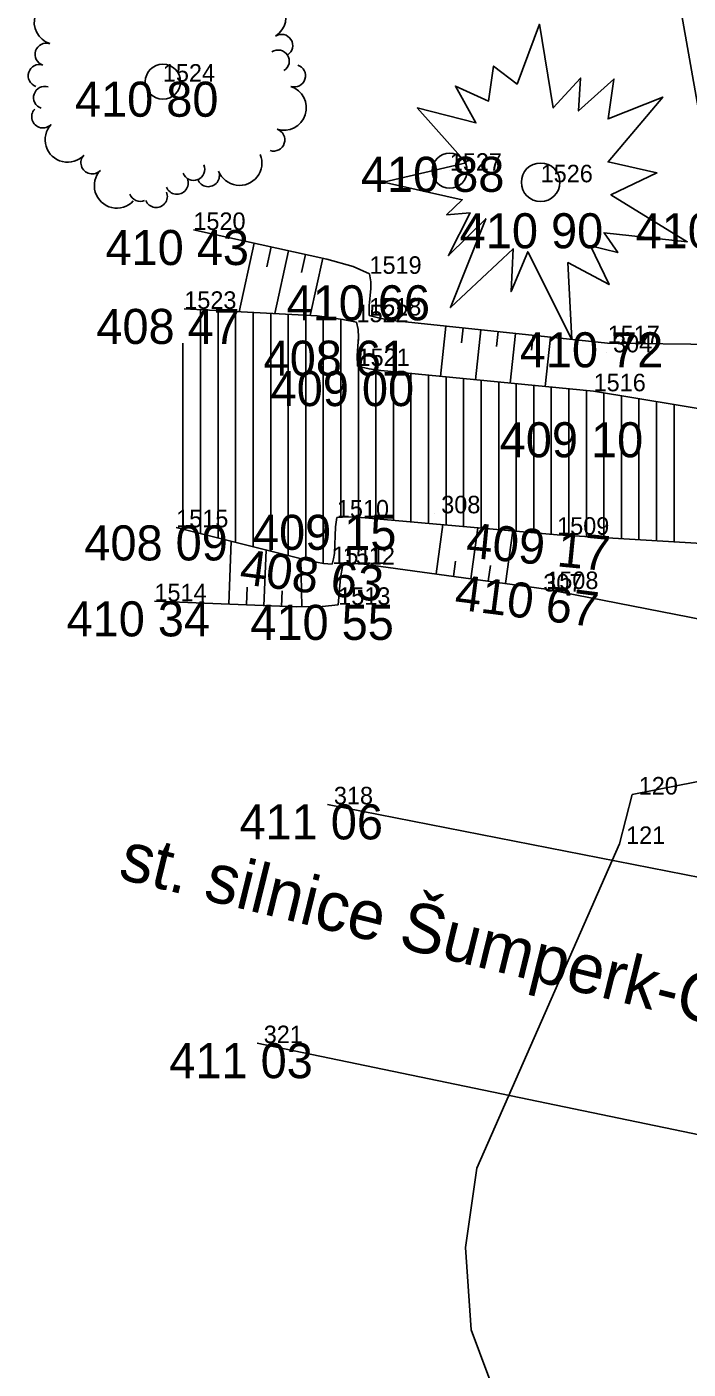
# Model space of a CAD drawing. Extents: x -559180 to -551373, y -1076947 to -1072071.
# Drawn here: x -555099.96 to -555081.11, y -1073249.95 to -1073211.67 of the extents above; entities that cross this region are included whole.
import ezdxf

# ---------------------------------------------------------------- set-up
doc = ezdxf.new("R2010")
doc.units = 0
for name, color, linetype in [('17_KOMUNIKACE', 7, 'Continuous'), ('18_POLOHOPIS', 7, 'Continuous'), ('1_VODA_ZN', 7, 'Continuous'), ('26_SRAFY', 7, 'Continuous'), ('27_HRANA_PATA', 7, 'Continuous'), ('28_VODA', 7, 'Continuous'), ('32', 7, 'Continuous'), ('34_ZELEN', 7, 'Continuous'), ('3_BODY', 7, 'Continuous'), ('40_KANAL_ZN', 7, 'Continuous'), ('52_POPIS_UCELOVY', 7, 'Continuous'), ('6_VYSKY', 7, 'Continuous')]:
    doc.layers.add(name, color=color, linetype=linetype)

# ---------------------------------------------------------------- blocks, each defined once
blk = doc.blocks.new('POINT_DISPLAY')
blk.add_line((0, 0), (0, 0))
blk = doc.blocks.new('STLV')
at = {"layer": '34_ZELEN'}
blk.add_circle((0, 0), 0.5, dxfattribs=at)
for centre, radius, start, end in [((-1.866, 3.377), 0.64, 7.279, 187.2791), ((0.038, 3.62), 0.32, 7.279, 187.2791), ((0.673, 3.701), 0.32, 7.279, 187.2791), ((1.372, 3.62), 0.32, 7.279, 187.2791), ((1.839, 3.46), 0.64, 302.4264, 122.4264), ((-0.914, 3.498), 0.32, 7.279, 187.2791), ((-0.552, 3.222), 0.32, 97.2791, 188.0812), ((-0.556, 3.222), 0.32, 6.4769, 97.2791), ((-2.248, 2.834), 0.32, 72.1317, 252.1317), ((-2.733, 2.607), 0.32, 72.1317, 252.1317), ((2.354, 2.649), 0.32, 302.4264, 122.4264), ((2.893, 2.511), 0.32, 32.4264, 123.2285), ((-3.027, 1.693), 0.64, 72.1317, 252.1317), ((2.869, 1.839), 0.64, 302.4264, 122.4264), ((3.383, 1.029), 0.32, 302.4264, 122.4264), ((-3.322, 0.779), 0.32, 72.1317, 252.1317), ((3.287, 0.583), 0.32, 32.4264, 123.2285), ((-3.518, 0.17), 0.32, 72.1317, 252.1317), ((3.285, 0.587), 0.32, 301.6242, 32.4264), ((3.746, 0.168), 0.32, 252.1317, 72.1317), ((-3.366, -0.453), 0.32, 72.1317, 252.1317), ((3.452, -0.746), 0.64, 252.1317, 72.1317), ((-3.419, -1.001), 0.32, 136.9844, 316.9844), ((-2.717, -1.656), 0.64, 136.9844, 316.9844), ((3.157, -1.66), 0.32, 252.1317, 72.1317), ((-2.015, -2.311), 0.32, 136.9844, 316.9844), ((2.185, -2.318), 0.64, 201.8371, 21.8371), ((-1.313, -2.966), 0.64, 136.9844, 316.9844), ((0.877, -2.497), 0.32, 201.035, 291.8371), ((0.873, -2.499), 0.32, 291.8371, 22.6393), ((1.293, -2.675), 0.32, 201.8371, 21.8371), ((0.402, -2.891), 0.32, 201.8371, 21.8371), ((-0.639, -3.093), 0.32, 201.035, 291.8371), ((-0.192, -3.27), 0.32, 201.8371, 21.8371)]:
    blk.add_arc(centre, radius, start, end, dxfattribs=at)
blk.add_blockref('POINT_DISPLAY', (0, 0), dxfattribs=at)
blk = doc.blocks.new('STJV')
at = {"layer": '34_ZELEN'}
blk.add_lwpolyline([(-4.477, 0), (-2.236, -0.499), (-2.682, -0.926), (-2.012, -0.869), (-2.627, -2.092), (-1.566, -1.04), (-2.57, -3.572), (-0.785, -1.893), (-0.841, -3.117), (-0.366, -1.979), (0.889, -4.483), (0.777, -2.291), (1.949, -2.917), (1.419, -1.808), (2.2, -2.006), (1.808, -1.437), (4.179, -1.694), (2.004, -0.356), (3.314, 0.27), (1.921, 0.582), (3.483, 2.432), (1.921, 1.806), (2.087, 2.944), (1.083, 2.034), (1.14, 2.972), (0.359, 2.119), (-0.033, 4.509), (-0.673, 2.802), (-1.343, 3.314), (-1.483, 2.318), (-2.431, 2.745), (-1.845, 1.692), (-3.519, 2.119), (-2.123, 0.554), (-4.477, 0)], dxfattribs=at)
blk.add_circle((0, 0), 0.55, dxfattribs=at)
blk = doc.blocks.new('SAK')
at = {"layer": '40_KANAL_ZN'}
blk.add_circle((0, 0), 0.5, dxfattribs=at)

msp = doc.modelspace()

# ---------------------------------------------------------------- linework, layer by layer
at = {"layer": '17_KOMUNIKACE'}
for p, q in [((-555076.15, -1073236.83), (-555091.39, -1073233.84)), ((-555093.39, -1073240.65), (-555076.72, -1073244.11))]:
    msp.add_line(p, q, dxfattribs=at)
at = {"layer": '18_POLOHOPIS'}
for p, q in [((-555074.52, -1073231.94), (-555082.7, -1073233.56)), ((-555082.7, -1073233.56), (-555083.06, -1073234.97)), ((-555083.06, -1073234.97), (-555087.13, -1073244.22)), ((-555087.13, -1073244.22), (-555087.45, -1073246.48)), ((-555087.45, -1073246.48), (-555087.29, -1073248.83)), ((-555087.29, -1073248.83), (-555086.53, -1073250.87))]:
    msp.add_line(p, q, dxfattribs=at)
at = {"layer": '26_SRAFY'}
for p, q in [((-555093.903, -1073219.792), (-555093.477, -1073217.838)), ((-555093.111, -1073218.507), (-555092.988, -1073217.945)), ((-555092.891, -1073219.845), (-555092.5, -1073218.051)), ((-555092.123, -1073218.672), (-555092.011, -1073218.158)), ((-555091.879, -1073219.898), (-555091.523, -1073218.265)), ((-555088.166, -1073221.634), (-555088.013, -1073220.199)), ((-555087.562, -1073220.681), (-555087.516, -1073220.252)), ((-555087.171, -1073221.731), (-555087.019, -1073220.305)), ((-555086.567, -1073220.784), (-555086.522, -1073220.358)), ((-555086.175, -1073221.828), (-555086.024, -1073220.411)), ((-555085.572, -1073220.887), (-555085.527, -1073220.463)), ((-555085.18, -1073221.925), (-555085.03, -1073220.516)), ((-555088.099, -1073225.862), (-555088.291, -1073227.27)), ((-555087.101, -1073225.95), (-555087.301, -1073227.405)), ((-555086.104, -1073226.038), (-555086.31, -1073227.541)), ((-555094.128, -1073226.337), (-555094.199, -1073228.134)), ((-555093.137, -1073226.587), (-555093.2, -1073228.174)), ((-555092.145, -1073226.837), (-555092.117, -1073228.208)), ((-555087.737, -1073226.908), (-555087.796, -1073227.338)), ((-555086.744, -1073227.03), (-555086.805, -1073227.473)), ((-555093.679, -1073227.646), (-555093.7, -1073228.154)), ((-555092.682, -1073227.749), (-555092.7, -1073228.194))]:
    msp.add_line(p, q, dxfattribs=at)
at = {"layer": '27_HRANA_PATA'}
for p, q in [((-555072.2, -1073220.8), (-555083.4, -1073220.69)), ((-555071.758, -1073230.343), (-555085.15, -1073227.7))]:
    msp.add_line(p, q, dxfattribs=at)
for points in [[(-555080.07, -1073217.01), (-555080.389, -1073216.147), (-555080.576, -1073215.37), (-555083.23, -1073200.32)], [(-555090.19, -1073218.71), (-555090.658, -1073218.505), (-555091.406, -1073218.29), (-555095.21, -1073217.46)], [(-555090.2, -1073219.9), (-555090.202, -1073219.761), (-555090.198, -1073219.624), (-555090.155, -1073219.132), (-555090.155, -1073218.938), (-555090.19, -1073218.71)], [(-555083.4, -1073220.69), (-555089.522, -1073220.038), (-555089.853, -1073219.988), (-555090.2, -1073219.9)], [(-555090.95, -1073227), (-555091.017, -1073227.376), (-555091.08, -1073228.15)], [(-555085.15, -1073227.7), (-555090.349, -1073226.988), (-555090.679, -1073226.973), (-555090.95, -1073227)], [(-555091.08, -1073228.15), (-555091.542, -1073228.196), (-555092.269, -1073228.211), (-555096.32, -1073228.05)]]:
    msp.add_lwpolyline(points, dxfattribs=at)
at = {"layer": '28_VODA'}
for p, q in [((-555072.006, -1073224.01), (-555083.8, -1073222.06)), ((-555071.829, -1073226.929), (-555084.84, -1073226.15))]:
    msp.add_line(p, q, dxfattribs=at)
for points in [[(-555090.56, -1073220.09), (-555090.947, -1073220.009), (-555091.681, -1073219.908), (-555095.47, -1073219.71)], [(-555090.53, -1073221.34), (-555090.536, -1073221.044), (-555090.5, -1073220.519), (-555090.515, -1073220.296), (-555090.56, -1073220.09)], [(-555083.8, -1073222.06), (-555089.867, -1073221.468), (-555090.198, -1073221.418), (-555090.53, -1073221.34)], [(-555091.12, -1073225.66), (-555091.161, -1073225.921), (-555091.19, -1073226.69), (-555091.212, -1073226.841), (-555091.25, -1073226.99)], [(-555084.84, -1073226.15), (-555090.535, -1073225.647), (-555090.801, -1073225.64), (-555091.12, -1073225.66)], [(-555091.25, -1073226.99), (-555091.499, -1073226.971), (-555091.903, -1073226.898), (-555095.7, -1073225.94)]]:
    msp.add_lwpolyline(points, dxfattribs=at)
at = {"layer": '32'}
for p, q in [((-555095.006, -1073226.115), (-555095.006, -1073219.734)), ((-555094.506, -1073226.241), (-555094.506, -1073219.76)), ((-555094.006, -1073226.367), (-555094.006, -1073219.787)), ((-555093.506, -1073226.494), (-555093.506, -1073219.813)), ((-555093.006, -1073226.62), (-555093.006, -1073219.839)), ((-555092.506, -1073226.746), (-555092.506, -1073219.865)), ((-555092.006, -1073226.872), (-555092.006, -1073219.891)), ((-555091.506, -1073226.97), (-555091.506, -1073219.932)), ((-555091.006, -1073225.653), (-555091.006, -1073220.001)), ((-555095.506, -1073225.989), (-555095.506, -1073220.685)), ((-555090.506, -1073220.607), (-555090.506, -1073220.43)), ((-555090.506, -1073225.65), (-555090.506, -1073221.346)), ((-555090.006, -1073225.694), (-555090.006, -1073221.447)), ((-555089.506, -1073225.738), (-555089.506, -1073221.503)), ((-555089.006, -1073225.782), (-555089.006, -1073221.552)), ((-555088.506, -1073225.826), (-555088.506, -1073221.601)), ((-555088.006, -1073225.87), (-555088.006, -1073221.65)), ((-555087.506, -1073225.915), (-555087.506, -1073221.698)), ((-555087.006, -1073225.959), (-555087.006, -1073221.747)), ((-555086.506, -1073226.003), (-555086.506, -1073221.796)), ((-555086.006, -1073226.047), (-555086.006, -1073221.845)), ((-555085.506, -1073226.091), (-555085.506, -1073221.894)), ((-555085.006, -1073226.135), (-555085.006, -1073221.942)), ((-555084.506, -1073226.17), (-555084.506, -1073221.991)), ((-555084.006, -1073226.2), (-555084.006, -1073222.04)), ((-555083.506, -1073226.23), (-555083.506, -1073222.109)), ((-555083.006, -1073226.26), (-555083.006, -1073222.191)), ((-555082.506, -1073226.29), (-555082.506, -1073222.274)), ((-555082.006, -1073226.32), (-555082.006, -1073222.357)), ((-555081.506, -1073226.35), (-555081.506, -1073222.439)), ((-555088.329, -1073225.54), (-555088.329, -1073225.538))]:
    msp.add_line(p, q, dxfattribs=at)

# ---------------------------------------------------------------- block references
at = {"layer": '1_VODA_ZN'}
for p in [(-555096.08, -1073213.23), (-555087.9, -1073215.77), (-555085.31, -1073216.1), (-555095.21, -1073217.46), (-555090.19, -1073218.71), (-555095.47, -1073219.71), (-555090.2, -1073219.9), (-555090.56, -1073220.09), (-555083.4, -1073220.69), (-555083.43, -1073220.95), (-555090.53, -1073221.34), (-555083.8, -1073222.06), (-555091.12, -1073225.66), (-555088.33, -1073225.54), (-555095.7, -1073225.94), (-555084.84, -1073226.15), (-555091.25, -1073226.99), (-555090.95, -1073227), (-555096.32, -1073228.05), (-555085.42, -1073227.77), (-555085.15, -1073227.7), (-555091.08, -1073228.15), (-555082.7, -1073233.56), (-555091.39, -1073233.84), (-555083.06, -1073234.97), (-555093.39, -1073240.65)]:
    msp.add_blockref('POINT_DISPLAY', p, dxfattribs=at)
at = {"layer": '34_ZELEN'}
for name, p in [('STLV', (-555096.08, -1073213.23)), ('STJV', (-555085.31, -1073216.1))]:
    msp.add_blockref(name, p, dxfattribs=at)
at = {"layer": '40_KANAL_ZN'}
msp.add_blockref('SAK', (-555087.9, -1073215.77), dxfattribs=at)

# ---------------------------------------------------------------- texts
at = {"layer": '3_BODY'}
for s, p in [('1524', (-555096.08, -1073213.23)), ('1527', (-555087.9, -1073215.77)), ('1526', (-555085.31, -1073216.1)), ('1520', (-555095.21, -1073217.46)), ('1519', (-555090.19, -1073218.71)), ('1523', (-555095.47, -1073219.71)), ('1522', (-555090.56, -1073220.09)), ('1518', (-555090.2, -1073219.9)), ('1517', (-555083.4, -1073220.69)), (' 304', (-555083.43, -1073220.95)), ('1521', (-555090.53, -1073221.34)), ('1516', (-555083.8, -1073222.06)), ('1510', (-555091.12, -1073225.66)), (' 308', (-555088.33, -1073225.54)), ('1515', (-555095.7, -1073225.94)), ('1509', (-555084.84, -1073226.15)), ('1511', (-555091.25, -1073226.99)), ('1512', (-555090.95, -1073227)), (' 307', (-555085.42, -1073227.77)), ('1508', (-555085.15, -1073227.7)), ('1514', (-555096.32, -1073228.05)), ('1513', (-555091.08, -1073228.15)), (' 318', (-555091.39, -1073233.84)), (' 120', (-555082.7, -1073233.56)), (' 121', (-555083.06, -1073234.97)), (' 321', (-555093.39, -1073240.65))]:
    msp.add_text(s, height=0.5, dxfattribs=at).set_placement(p)
at = {"layer": '52_POPIS_UCELOVY'}
msp.add_text('st. silnice Šumperk-Ostrava', height=1.4, rotation=346.1563, dxfattribs=at).set_placement((-555097.388, -1073235.945))
at = {"layer": '6_VYSKY'}
for s, p in [('410 80', (-555098.585, -1073214.23)), ('410 88', (-555090.434, -1073216.372)), ('410 90', (-555087.616, -1073217.982)), ('410 98', (-555082.603, -1073217.981)), ('410 43', (-555097.715, -1073218.46)), ('410 66', (-555092.553, -1073220.037)), ('408 47', (-555097.975, -1073220.71)), ('410 72', (-555085.905, -1073221.377)), ('408 61', (-555093.207, -1073221.616)), ('409 00', (-555093.007, -1073222.483)), ('409 10', (-555086.476, -1073223.942)), ('409 15', (-555093.511, -1073226.582)), ('408 09', (-555098.318, -1073226.884)), ('410 34', (-555098.825, -1073229.05)), ('410 55', (-555093.585, -1073229.15)), ('411 06', (-555093.895, -1073234.84)), ('411 03', (-555095.895, -1073241.65))]:
    msp.add_text(s, height=1, dxfattribs=at).set_placement(p)
for s, rotation, p in [('409 17', 354.4247, (-555087.46, -1073226.796)), ('408 63', 352.7326, (-555093.921, -1073227.552)), ('410 67', 352.7099, (-555087.791, -1073228.273))]:
    msp.add_text(s, height=1, rotation=rotation, dxfattribs=at).set_placement(p)

doc.saveas('drawing.dxf')
